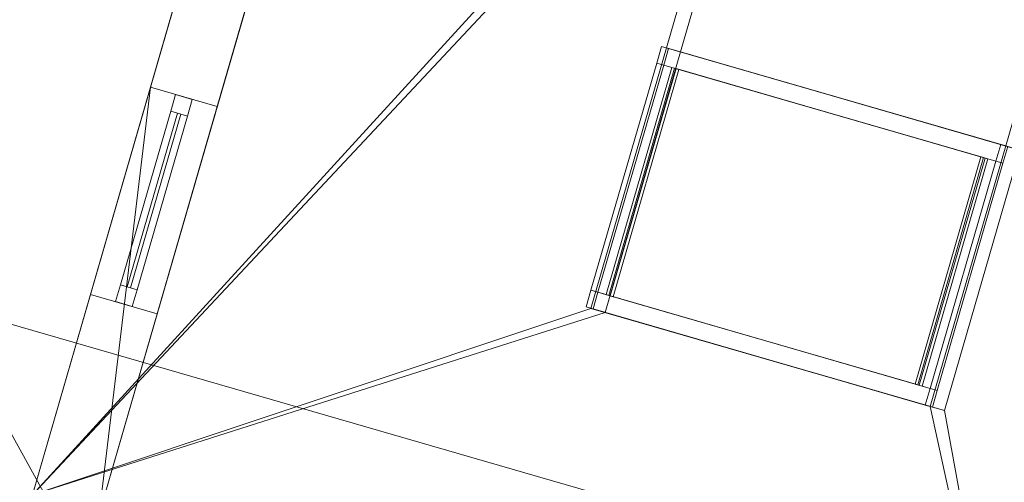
# Model space of a CAD drawing. Header units: millimetres. Extents: x -430348 to -225823, y -86243 to 5084.
# Tile 898 of 1056: x -311459 to -308629, y -65663 to -64333. Entities that reach past the tile are written whole.
import ezdxf

# ---------------------------------------------------------------- set-up
doc = ezdxf.new("R2010")
doc.units = ezdxf.units.MM
for name, color, linetype, lineweight in [('A-GLAZ-CURT', 52, 'Continuous', 9), ('A-GLAZ-CWMG', 51, 'Continuous', 9), ('A-ROOF', 132, 'Continuous', 9), ('A-WALL', 113, 'Continuous', 9)]:
    doc.layers.add(name, color=color, linetype=linetype, lineweight=lineweight)

# ---------------------------------------------------------------- blocks, each defined once
blk = doc.blocks.new('System Panel - Glazed-543896-_3D_ Copy 1')
at = {"layer": 'A-GLAZ-CURT', "transparency": 33554471}
mesh = blk.add_polyface(dxfattribs=at)
corners = [(590, 5), (590, 5, 1020), (1270, 5, 1020), (1270, 5), (-1270, 5), (-1270, 5, 1020), (-590, 5, 1020), (-590, 5)]
mesh.append_faces([[corners[k] for k in face] for face in [(2, 3, 0, 1), (6, 7, 4, 5)]])
mesh = blk.add_polyface(dxfattribs=at)
corners = [(-590, -5), (-1270, -5), (-1270, 5), (-590, 5)]
mesh.append_faces([[corners[k] for k in face] for face in [(0, 1, 2, 3)]])
mesh = blk.add_polyface(dxfattribs=at)
corners = [(-1270, -5, 1020), (-590, -5, 1020), (-590, 5, 1020), (-1270, 5, 1020)]
mesh.append_faces([[corners[k] for k in face] for face in [(3, 0, 1, 2)]])
mesh = blk.add_polyface(dxfattribs=at)
corners = [(-1270, -5), (-1270, -5, 1020), (-1270, 5, 1020), (-1270, 5)]
mesh.append_faces([[corners[k] for k in face] for face in [(3, 0, 1, 2)]])
mesh = blk.add_polyface(dxfattribs=at)
corners = [(-590, -5, 1020), (-590, -5), (-590, 5), (-590, 5, 1020)]
mesh.append_faces([[corners[k] for k in face] for face in [(0, 1, 2, 3)]])
mesh = blk.add_polyface(dxfattribs=at)
corners = [(1270, -5), (590, -5), (590, 5), (1270, 5)]
mesh.append_faces([[corners[k] for k in face] for face in [(0, 1, 2, 3)]])
mesh = blk.add_polyface(dxfattribs=at)
corners = [(590, -5, 1020), (1270, -5, 1020), (1270, 5, 1020), (590, 5, 1020)]
mesh.append_faces([[corners[k] for k in face] for face in [(0, 1, 2, 3)]])
mesh = blk.add_polyface(dxfattribs=at)
corners = [(590, -5), (590, -5, 1020), (590, 5, 1020), (590, 5)]
mesh.append_faces([[corners[k] for k in face] for face in [(3, 0, 1, 2)]])
mesh = blk.add_polyface(dxfattribs=at)
corners = [(1270, -5, 1020), (1270, -5), (1270, 5), (1270, 5, 1020)]
mesh.append_faces([[corners[k] for k in face] for face in [(3, 0, 1, 2)]])
mesh = blk.add_polyface(dxfattribs=at)
corners = [(590, -5), (1270, -5), (1270, -5, 1020), (590, -5, 1020), (-1270, -5), (-590, -5), (-590, -5, 1020), (-1270, -5, 1020)]
mesh.append_faces([[corners[k] for k in face] for face in [(2, 3, 0, 1), (6, 7, 4, 5)]])
blk = doc.blocks.new('Rectangular Mullion - 50mm x 50mm-498011-_3D_ Copy 1')
at = {"layer": 'A-GLAZ-CWMG'}
mesh = blk.add_polyface(dxfattribs=at)
corners = [(0, 25), (-50, 25), (-50, -25), (0, -25)]
mesh.append_faces([[corners[k] for k in face] for face in [(3, 0, 1, 2)]])
mesh = blk.add_polyface(dxfattribs=at)
corners = [(0, 25, -680), (0, -25, -680), (-50, -25, -680), (-50, 25, -680)]
mesh.append_faces([[corners[k] for k in face] for face in [(0, 1, 2, 3)]])
mesh = blk.add_polyface(dxfattribs=at)
corners = [(-50, 25), (0, 25), (0, 25, -680), (-50, 25, -680)]
mesh.append_faces([[corners[k] for k in face] for face in [(0, 1, 2, 3)]])
mesh = blk.add_polyface(dxfattribs=at)
corners = [(-50, -25), (-50, 25), (-50, 25, -680), (-50, -25, -680)]
mesh.append_faces([[corners[k] for k in face] for face in [(0, 1, 2, 3)]])
mesh = blk.add_polyface(dxfattribs=at)
corners = [(0, 25), (0, -25), (0, -25, -680), (0, 25, -680)]
mesh.append_faces([[corners[k] for k in face] for face in [(0, 1, 2, 3)]])
mesh = blk.add_polyface(dxfattribs=at)
corners = [(0, -25), (-50, -25), (-50, -25, -680), (0, -25, -680)]
mesh.append_faces([[corners[k] for k in face] for face in [(0, 1, 2, 3)]])
blk = doc.blocks.new('Rectangular Mullion - 50mm x 50mm-543894-_3D_ Copy 1')
at = {"layer": 'A-GLAZ-CWMG'}
mesh = blk.add_polyface(dxfattribs=at)
corners = [(0, 25), (-50, 25), (-50, -25), (0, -25)]
mesh.append_faces([[corners[k] for k in face] for face in [(3, 0, 1, 2)]])
mesh = blk.add_polyface(dxfattribs=at)
corners = [(0, 25, -1120), (0, -25, -1120), (-50, -25, -1120), (-50, 25, -1120)]
mesh.append_faces([[corners[k] for k in face] for face in [(3, 0, 1, 2)]])
mesh = blk.add_polyface(dxfattribs=at)
corners = [(-50, 25), (0, 25), (0, 25, -1120), (-50, 25, -1120)]
mesh.append_faces([[corners[k] for k in face] for face in [(3, 0, 1, 2)]])
mesh = blk.add_polyface(dxfattribs=at)
corners = [(-50, -25), (-50, 25), (-50, 25, -1120), (-50, -25, -1120)]
mesh.append_faces([[corners[k] for k in face] for face in [(3, 0, 1, 2)]])
mesh = blk.add_polyface(dxfattribs=at)
corners = [(0, 25), (0, -25), (0, -25, -1120), (0, 25, -1120)]
mesh.append_faces([[corners[k] for k in face] for face in [(3, 0, 1, 2)]])
mesh = blk.add_polyface(dxfattribs=at)
corners = [(0, -25), (-50, -25), (-50, -25, -1120), (0, -25, -1120)]
mesh.append_faces([[corners[k] for k in face] for face in [(3, 0, 1, 2)]])
blk = doc.blocks.new('Rectangular Mullion - 50mm x 50mm-498013-_3D_ Copy 1')
at = {"layer": 'A-GLAZ-CWMG'}
mesh = blk.add_polyface(dxfattribs=at)
corners = [(0, 25), (-50, 25), (-50, -25), (0, -25)]
mesh.append_faces([[corners[k] for k in face] for face in [(3, 0, 1, 2)]])
mesh = blk.add_polyface(dxfattribs=at)
corners = [(0, 25, -680), (0, -25, -680), (-50, -25, -680), (-50, 25, -680)]
mesh.append_faces([[corners[k] for k in face] for face in [(3, 0, 1, 2)]])
mesh = blk.add_polyface(dxfattribs=at)
corners = [(-50, 25), (0, 25), (0, 25, -680), (-50, 25, -680)]
mesh.append_faces([[corners[k] for k in face] for face in [(0, 1, 2, 3)]])
mesh = blk.add_polyface(dxfattribs=at)
corners = [(-50, -25), (-50, 25), (-50, 25, -680), (-50, -25, -680)]
mesh.append_faces([[corners[k] for k in face] for face in [(0, 1, 2, 3)]])
mesh = blk.add_polyface(dxfattribs=at)
corners = [(0, 25), (0, -25), (0, -25, -680), (0, 25, -680)]
mesh.append_faces([[corners[k] for k in face] for face in [(0, 1, 2, 3)]])
mesh = blk.add_polyface(dxfattribs=at)
corners = [(0, -25), (-50, -25), (-50, -25, -680), (0, -25, -680)]
mesh.append_faces([[corners[k] for k in face] for face in [(0, 1, 2, 3)]])
blk = doc.blocks.new('Rectangular Mullion - 50mm x 50mm-543895-_3D_ Copy 1')
at = {"layer": 'A-GLAZ-CWMG'}
mesh = blk.add_polyface(dxfattribs=at)
corners = [(0, 25), (-50, 25), (-50, -25), (0, -25)]
mesh.append_faces([[corners[k] for k in face] for face in [(2, 3, 0, 1)]])
mesh = blk.add_polyface(dxfattribs=at)
corners = [(0, 25, -1120), (0, -25, -1120), (-50, -25, -1120), (-50, 25, -1120)]
mesh.append_faces([[corners[k] for k in face] for face in [(0, 1, 2, 3)]])
mesh = blk.add_polyface(dxfattribs=at)
corners = [(-50, 25), (0, 25), (0, 25, -1120), (-50, 25, -1120)]
mesh.append_faces([[corners[k] for k in face] for face in [(3, 0, 1, 2)]])
mesh = blk.add_polyface(dxfattribs=at)
corners = [(-50, -25), (-50, 25), (-50, 25, -1120), (-50, -25, -1120)]
mesh.append_faces([[corners[k] for k in face] for face in [(0, 1, 2, 3)]])
mesh = blk.add_polyface(dxfattribs=at)
corners = [(0, 25), (0, -25), (0, -25, -1120), (0, 25, -1120)]
mesh.append_faces([[corners[k] for k in face] for face in [(0, 1, 2, 3)]])
mesh = blk.add_polyface(dxfattribs=at)
corners = [(0, -25), (-50, -25), (-50, -25, -1120), (0, -25, -1120)]
mesh.append_faces([[corners[k] for k in face] for face in [(3, 0, 1, 2)]])
blk = doc.blocks.new('System Panel - Glazed-544023-_3D_ Copy 1')
at = {"layer": 'A-GLAZ-CURT', "transparency": 33554471}
mesh = blk.add_polyface(dxfattribs=at)
corners = [(-260, 5), (-260, 5, 706.5), (260, 5, 706.5), (260, 5)]
mesh.append_faces([[corners[k] for k in face] for face in [(2, 3, 0, 1)]])
mesh = blk.add_polyface(dxfattribs=at)
corners = [(260, -5), (-260, -5), (-260, 5), (260, 5)]
mesh.append_faces([[corners[k] for k in face] for face in [(0, 1, 2, 3)]])
mesh = blk.add_polyface(dxfattribs=at)
corners = [(-260, -5, 706.5), (260, -5, 706.5), (260, 5, 706.5), (-260, 5, 706.5)]
mesh.append_faces([[corners[k] for k in face] for face in [(3, 0, 1, 2)]])
mesh = blk.add_polyface(dxfattribs=at)
corners = [(-260, -5), (-260, -5, 706.5), (-260, 5, 706.5), (-260, 5)]
mesh.append_faces([[corners[k] for k in face] for face in [(0, 1, 2, 3)]])
mesh = blk.add_polyface(dxfattribs=at)
corners = [(260, -5, 706.5), (260, -5), (260, 5), (260, 5, 706.5)]
mesh.append_faces([[corners[k] for k in face] for face in [(0, 1, 2, 3)]])
mesh = blk.add_polyface(dxfattribs=at)
corners = [(-260, -5), (260, -5), (260, -5, 706.5), (-260, -5, 706.5)]
mesh.append_faces([[corners[k] for k in face] for face in [(2, 3, 0, 1)]])
blk = doc.blocks.new('System Panel - Glazed-544017-_3D_ Copy 1')
at = {"layer": 'A-GLAZ-CURT', "transparency": 33554471}
mesh = blk.add_polyface(dxfattribs=at)
corners = [(-260, 5), (-260, 5, 275), (260, 5, 275), (260, 5)]
mesh.append_faces([[corners[k] for k in face] for face in [(1, 2, 3, 0)]])
mesh = blk.add_polyface(dxfattribs=at)
corners = [(260, -5), (-260, -5), (-260, 5), (260, 5)]
mesh.append_faces([[corners[k] for k in face] for face in [(3, 0, 1, 2)]])
mesh = blk.add_polyface(dxfattribs=at)
corners = [(-260, -5, 275), (260, -5, 275), (260, 5, 275), (-260, 5, 275)]
mesh.append_faces([[corners[k] for k in face] for face in [(3, 0, 1, 2)]])
mesh = blk.add_polyface(dxfattribs=at)
corners = [(-260, -5), (-260, -5, 275), (-260, 5, 275), (-260, 5)]
mesh.append_faces([[corners[k] for k in face] for face in [(0, 1, 2, 3)]])
mesh = blk.add_polyface(dxfattribs=at)
corners = [(260, -5, 275), (260, -5), (260, 5), (260, 5, 275)]
mesh.append_faces([[corners[k] for k in face] for face in [(0, 1, 2, 3)]])
mesh = blk.add_polyface(dxfattribs=at)
corners = [(-260, -5), (260, -5), (260, -5, 275), (-260, -5, 275)]
mesh.append_faces([[corners[k] for k in face] for face in [(3, 0, 1, 2)]])
blk = doc.blocks.new('Rectangular Mullion - 50mm x 50mm-263558-_3D_ Copy 1')
at = {"layer": 'A-GLAZ-CWMG'}
mesh = blk.add_polyface(dxfattribs=at)
corners = [(0, 25), (-50, 25), (-50, -25), (0, -25)]
mesh.append_faces([[corners[k] for k in face] for face in [(2, 3, 0, 1)]])
mesh = blk.add_polyface(dxfattribs=at)
corners = [(-50, 25), (0, 25), (0, 25, -350), (-50, 25, -350)]
mesh.append_faces([[corners[k] for k in face] for face in [(3, 0, 1, 2)]])
mesh = blk.add_polyface(dxfattribs=at)
corners = [(-50, -25), (-50, 25), (-50, 25, -350), (-50, -25, -350)]
mesh.append_faces([[corners[k] for k in face] for face in [(3, 0, 1, 2)]])
mesh = blk.add_polyface(dxfattribs=at)
corners = [(0, 25), (0, -25), (0, -25, -350), (0, 25, -350)]
mesh.append_faces([[corners[k] for k in face] for face in [(3, 0, 1, 2)]])
mesh = blk.add_polyface(dxfattribs=at)
corners = [(0, -25), (-50, -25), (-50, -25, -350), (0, -25, -350)]
mesh.append_faces([[corners[k] for k in face] for face in [(3, 0, 1, 2)]])
blk = doc.blocks.new('Rectangular Mullion - 50mm x 50mm-316591-_3D_ Copy 1')
at = {"layer": 'A-GLAZ-CWMG'}
mesh = blk.add_polyface(dxfattribs=at)
corners = [(0, 25), (-50, 25), (-50, -25), (0, -25)]
mesh.append_faces([[corners[k] for k in face] for face in [(2, 3, 0, 1)]])
mesh = blk.add_polyface(dxfattribs=at)
corners = [(0, 25, -520), (0, -25, -520), (-50, -25, -520), (-50, 25, -520)]
mesh.append_faces([[corners[k] for k in face] for face in [(0, 1, 2, 3)]])
mesh = blk.add_polyface(dxfattribs=at)
corners = [(-50, 25), (0, 25), (0, 25, -520), (-50, 25, -520)]
mesh.append_faces([[corners[k] for k in face] for face in [(3, 0, 1, 2)]])
mesh = blk.add_polyface(dxfattribs=at)
corners = [(-50, -25), (-50, 25), (-50, 25, -520), (-50, -25, -520)]
mesh.append_faces([[corners[k] for k in face] for face in [(3, 0, 1, 2)]])
mesh = blk.add_polyface(dxfattribs=at)
corners = [(0, 25), (0, -25), (0, -25, -520), (0, 25, -520)]
mesh.append_faces([[corners[k] for k in face] for face in [(3, 0, 1, 2)]])
mesh = blk.add_polyface(dxfattribs=at)
corners = [(0, -25), (-50, -25), (-50, -25, -520), (0, -25, -520)]
mesh.append_faces([[corners[k] for k in face] for face in [(3, 0, 1, 2)]])
blk = doc.blocks.new('Rectangular Mullion - 50mm x 50mm-544024-_3D_ Copy 1')
at = {"layer": 'A-GLAZ-CWMG'}
mesh = blk.add_polyface(dxfattribs=at)
corners = [(0, 25), (-50, 25), (-50, -25), (0, -25)]
mesh.append_faces([[corners[k] for k in face] for face in [(2, 3, 0, 1)]])
mesh = blk.add_polyface(dxfattribs=at)
corners = [(-50, 25), (0, 25), (0, 25, -781.5), (-50, 25, -781.5)]
mesh.append_faces([[corners[k] for k in face] for face in [(0, 1, 2, 3)]])
mesh = blk.add_polyface(dxfattribs=at)
corners = [(-50, -25), (-50, 25), (-50, 25, -781.5), (-50, -25, -781.5)]
mesh.append_faces([[corners[k] for k in face] for face in [(0, 1, 2, 3)]])
mesh = blk.add_polyface(dxfattribs=at)
corners = [(0, 25), (0, -25), (0, -25, -781.5), (0, 25, -781.5)]
mesh.append_faces([[corners[k] for k in face] for face in [(0, 1, 2, 3)]])
mesh = blk.add_polyface(dxfattribs=at)
corners = [(0, -25), (-50, -25), (-50, -25, -781.5), (0, -25, -781.5)]
mesh.append_faces([[corners[k] for k in face] for face in [(0, 1, 2, 3)]])
blk = doc.blocks.new('Rectangular Mullion - 50mm x 50mm-316592-_3D_ Copy 1')
at = {"layer": 'A-GLAZ-CWMG'}
mesh = blk.add_polyface(dxfattribs=at)
corners = [(0, 25), (-50, 25), (-50, -25), (0, -25)]
mesh.append_faces([[corners[k] for k in face] for face in [(3, 0, 1, 2)]])
mesh = blk.add_polyface(dxfattribs=at)
corners = [(0, 25, -520), (0, -25, -520), (-50, -25, -520), (-50, 25, -520)]
mesh.append_faces([[corners[k] for k in face] for face in [(3, 0, 1, 2)]])
mesh = blk.add_polyface(dxfattribs=at)
corners = [(-50, 25), (0, 25), (0, 25, -520), (-50, 25, -520)]
mesh.append_faces([[corners[k] for k in face] for face in [(3, 0, 1, 2)]])
mesh = blk.add_polyface(dxfattribs=at)
corners = [(-50, -25), (-50, 25), (-50, 25, -520), (-50, -25, -520)]
mesh.append_faces([[corners[k] for k in face] for face in [(0, 1, 2, 3)]])
mesh = blk.add_polyface(dxfattribs=at)
corners = [(0, 25), (0, -25), (0, -25, -520), (0, 25, -520)]
mesh.append_faces([[corners[k] for k in face] for face in [(0, 1, 2, 3)]])
mesh = blk.add_polyface(dxfattribs=at)
corners = [(0, -25), (-50, -25), (-50, -25, -520), (0, -25, -520)]
mesh.append_faces([[corners[k] for k in face] for face in [(3, 0, 1, 2)]])
blk = doc.blocks.new('Rectangular Mullion - 50mm x 50mm-404070-_3D_ Copy 1')
at = {"layer": 'A-GLAZ-CWMG'}
mesh = blk.add_polyface(dxfattribs=at)
corners = [(25, 25), (-25, 25), (-25, -25), (25, -25)]
mesh.append_faces([[corners[k] for k in face] for face in [(2, 3, 0, 1)]])
mesh = blk.add_polyface(dxfattribs=at)
corners = [(25, 25, -520), (25, -25, -520), (-25, -25, -520), (-25, 25, -520)]
mesh.append_faces([[corners[k] for k in face] for face in [(0, 1, 2, 3)]])
mesh = blk.add_polyface(dxfattribs=at)
corners = [(-25, 25), (25, 25), (25, 25, -520), (-25, 25, -520)]
mesh.append_faces([[corners[k] for k in face] for face in [(3, 0, 1, 2)]])
mesh = blk.add_polyface(dxfattribs=at)
corners = [(-25, -25), (-25, 25), (-25, 25, -520), (-25, -25, -520)]
mesh.append_faces([[corners[k] for k in face] for face in [(3, 0, 1, 2)]])
mesh = blk.add_polyface(dxfattribs=at)
corners = [(25, 25), (25, -25), (25, -25, -520), (25, 25, -520)]
mesh.append_faces([[corners[k] for k in face] for face in [(3, 0, 1, 2)]])
mesh = blk.add_polyface(dxfattribs=at)
corners = [(25, -25), (-25, -25), (-25, -25, -520), (25, -25, -520)]
mesh.append_faces([[corners[k] for k in face] for face in [(3, 0, 1, 2)]])
blk = doc.blocks.new('Rectangular Mullion - 50mm x 50mm-263559-_3D_ Copy 1')
at = {"layer": 'A-GLAZ-CWMG'}
mesh = blk.add_polyface(dxfattribs=at)
corners = [(0, 25, -350), (0, -25, -350), (-50, -25, -350), (-50, 25, -350)]
mesh.append_faces([[corners[k] for k in face] for face in [(0, 1, 2, 3)]])
mesh = blk.add_polyface(dxfattribs=at)
corners = [(-50, 25), (0, 25), (0, 25, -350), (-50, 25, -350)]
mesh.append_faces([[corners[k] for k in face] for face in [(3, 0, 1, 2)]])
mesh = blk.add_polyface(dxfattribs=at)
corners = [(-50, -25), (-50, 25), (-50, 25, -350), (-50, -25, -350)]
mesh.append_faces([[corners[k] for k in face] for face in [(3, 0, 1, 2)]])
mesh = blk.add_polyface(dxfattribs=at)
corners = [(0, 25), (0, -25), (0, -25, -350), (0, 25, -350)]
mesh.append_faces([[corners[k] for k in face] for face in [(3, 0, 1, 2)]])
mesh = blk.add_polyface(dxfattribs=at)
corners = [(0, -25), (-50, -25), (-50, -25, -350), (0, -25, -350)]
mesh.append_faces([[corners[k] for k in face] for face in [(3, 0, 1, 2)]])
blk = doc.blocks.new('Rectangular Mullion - 50mm x 50mm-544025-_3D_ Copy 1')
at = {"layer": 'A-GLAZ-CWMG'}
mesh = blk.add_polyface(dxfattribs=at)
corners = [(0, 25, -781.5), (0, -25, -781.5), (-50, -25, -781.5), (-50, 25, -781.5)]
mesh.append_faces([[corners[k] for k in face] for face in [(0, 1, 2, 3)]])
mesh = blk.add_polyface(dxfattribs=at)
corners = [(-50, 25), (0, 25), (0, 25, -781.5), (-50, 25, -781.5)]
mesh.append_faces([[corners[k] for k in face] for face in [(0, 1, 2, 3)]])
mesh = blk.add_polyface(dxfattribs=at)
corners = [(-50, -25), (-50, 25), (-50, 25, -781.5), (-50, -25, -781.5)]
mesh.append_faces([[corners[k] for k in face] for face in [(0, 1, 2, 3)]])
mesh = blk.add_polyface(dxfattribs=at)
corners = [(0, 25), (0, -25), (0, -25, -781.5), (0, 25, -781.5)]
mesh.append_faces([[corners[k] for k in face] for face in [(0, 1, 2, 3)]])
mesh = blk.add_polyface(dxfattribs=at)
corners = [(0, -25), (-50, -25), (-50, -25, -781.5), (0, -25, -781.5)]
mesh.append_faces([[corners[k] for k in face] for face in [(0, 1, 2, 3)]])

msp = doc.modelspace()

# ---------------------------------------------------------------- block references
at = {"layer": 'A-GLAZ-CURT', "transparency": 33554471, "extrusion": (0.870579, -0.251965, 0.422618)}
msp.add_blockref('System Panel - Glazed-543896-_3D_ Copy 1', (-147406.8, 174852, -226799.4), dxfattribs=at)
at = {"layer": 'A-GLAZ-CURT', "transparency": 33554471, "rotation": 253.8583935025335}
for name, p in [('System Panel - Glazed-544023-_3D_ Copy 1', (-311073.1, -64852.6, 60748.5)), ('System Panel - Glazed-544017-_3D_ Copy 1', (-311073.1, -64852.6, 61505))]:
    msp.add_blockref(name, p, dxfattribs=at)
at = {"layer": 'A-GLAZ-CWMG', "extrusion": (0.870579, -0.251965, 0.422618), "rotation": 8.537736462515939e-07}
msp.add_blockref('Rectangular Mullion - 50mm x 50mm-543894-_3D_ Copy 1', (-147946.8, 174852, -225729.4), dxfattribs=at)
at = {"layer": 'A-GLAZ-CWMG', "extrusion": (0.278012, 0.960578, 0)}
for name, p, rotation in [('Rectangular Mullion - 50mm x 50mm-498013-_3D_ Copy 1', (279491.1, 62599, -147996.8), 335.0000000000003), ('Rectangular Mullion - 50mm x 50mm-316592-_3D_ Copy 1', (280780, 60698.5, -148518.1), 270)]:
    msp.add_blockref(name, p, dxfattribs=dict(at, rotation=rotation))
at = {"layer": 'A-GLAZ-CWMG', "rotation": 73.85839350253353}
for name, p in [('Rectangular Mullion - 50mm x 50mm-263558-_3D_ Copy 1', (-310986.9, -64554.9, 61830)), ('Rectangular Mullion - 50mm x 50mm-544025-_3D_ Copy 1', (-310986.9, -64554.9, 61480))]:
    msp.add_blockref(name, p, dxfattribs=at)
at = {"layer": 'A-GLAZ-CWMG', "extrusion": (-0.278012, -0.960578, 0)}
for name, p, rotation in [('Rectangular Mullion - 50mm x 50mm-316591-_3D_ Copy 1', (-280780, 61830, 149038.1), 90), ('Rectangular Mullion - 50mm x 50mm-404070-_3D_ Copy 1', (-280780, 61480, 149038.1), 90), ('Rectangular Mullion - 50mm x 50mm-498011-_3D_ Copy 1', (-278476, 63072.4, 148676.8), 24.99999999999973)]:
    msp.add_blockref(name, p, dxfattribs=dict(at, rotation=rotation))
at = {"layer": 'A-GLAZ-CWMG', "extrusion": (0, 0, -1), "rotation": 286.1416064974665}
for name, p in [('Rectangular Mullion - 50mm x 50mm-544024-_3D_ Copy 1', (311159.3, -65150.4, -60698.5)), ('Rectangular Mullion - 50mm x 50mm-263559-_3D_ Copy 1', (311159.3, -65150.4, -61480))]:
    msp.add_blockref(name, p, dxfattribs=at)
at = {"layer": 'A-GLAZ-CWMG', "extrusion": (-0.870579, 0.251965, -0.422618)}
msp.add_blockref('Rectangular Mullion - 50mm x 50mm-543895-_3D_ Copy 1', (148726.8, 174852, 226849.4), dxfattribs=at)

# ---------------------------------------------------------------- meshes
at = {"layer": 'A-ROOF'}
mesh = msp.add_polyface(dxfattribs=at)
corners = [(-307212.1, -61691.4, 63196.3), (-308607.7, -66513.5, 63196.3), (-311422.2, -65699, 61830), (-310026.5, -60876.9, 61830), (-308283.9, -63670.1, 62972.7), (-308067.1, -62920.8, 62972.7), (-309042.1, -62638.6, 62499.4), (-309259, -63387.9, 62499.4), (-308801, -65456.8, 62972.7), (-308584.2, -64707.5, 62972.7), (-309559.2, -64425.3, 62499.4), (-309776.1, -65174.6, 62499.4)]
mesh.append_faces([[corners[k] for k in face] for face in [(3, 6, 7, 2), (6, 3, 0, 5)]], dxfattribs={"vtx0": -1, "vtx2": -1})
mesh.append_faces([[corners[k] for k in face] for face in [(1, 8, 9, 4)]], dxfattribs={"vtx0": -1, "vtx2": -1, "vtx3": -1})
mesh.append_faces([[corners[k] for k in face] for face in [(10, 11, 2, 7)]], dxfattribs={"vtx1": -1, "vtx2": -1, "vtx3": -1})
mesh.append_faces([[corners[k] for k in face] for face in [(4, 5, 0, 1), (7, 4, 9, 10), (1, 2, 11, 8)]], dxfattribs={"vtx1": -1, "vtx3": -1})
mesh = msp.add_polyface(dxfattribs=at)
corners = [(-308607.7, -66513.5, 63306.6), (-307212.1, -61691.4, 63306.6), (-310026.5, -60876.9, 61940.3), (-311422.2, -65699, 61940.3), (-308107.7, -62909.1, 63063.3), (-308324.5, -63658.3, 63063.3), (-309299.6, -63376.1, 62590), (-309082.7, -62626.9, 62590), (-308624.8, -64695.8, 63063.3), (-308841.6, -65445, 63063.3), (-309816.7, -65162.8, 62590), (-309599.8, -64413.6, 62590)]
mesh.append_faces([[corners[k] for k in face] for face in [(1, 4, 5, 0), (8, 5, 6, 11), (10, 3, 0, 9)]], dxfattribs={"vtx0": -1, "vtx2": -1})
mesh.append_faces([[corners[k] for k in face] for face in [(3, 10, 11, 6)]], dxfattribs={"vtx0": -1, "vtx2": -1, "vtx3": -1})
mesh.append_faces([[corners[k] for k in face] for face in [(8, 9, 0, 5)]], dxfattribs={"vtx1": -1, "vtx2": -1, "vtx3": -1})
mesh.append_faces([[corners[k] for k in face] for face in [(6, 7, 2, 3), (1, 2, 7, 4)]], dxfattribs={"vtx1": -1, "vtx3": -1})
mesh = msp.add_polyface(dxfattribs=at)
corners = [(-311422.2, -65699, 61940.3), (-310026.5, -60876.9, 61940.3), (-310026.5, -60876.9, 61830), (-311422.2, -65699, 61830)]
mesh.append_faces([[corners[k] for k in face] for face in [(0, 1, 2, 3)]])
mesh = msp.add_polyface(dxfattribs=at)
corners = [(-309559.2, -64425.3, 62499.4), (-309599.8, -64413.6, 62590), (-309816.7, -65162.8, 62590), (-309776.1, -65174.6, 62499.4)]
mesh.append_faces([[corners[k] for k in face] for face in [(0, 1, 2, 3)]])
mesh = msp.add_polyface(dxfattribs=at)
corners = [(-308584.2, -64707.5, 62972.7), (-308624.8, -64695.8, 63063.3), (-309599.8, -64413.6, 62590), (-309559.2, -64425.3, 62499.4)]
mesh.append_faces([[corners[k] for k in face] for face in [(1, 2, 3, 0)]])
mesh = msp.add_polyface(dxfattribs=at)
corners = [(-308801, -65456.8, 62972.7), (-308841.6, -65445, 63063.3), (-308624.8, -64695.8, 63063.3), (-308584.2, -64707.5, 62972.7)]
mesh.append_faces([[corners[k] for k in face] for face in [(1, 2, 3, 0)]])
mesh = msp.add_polyface(dxfattribs=at)
corners = [(-311689.8, -65148.8, 64610), (-309266.7, -69545.8, 67142.2), (-313663.7, -71968.9, 64610)]
mesh.append_faces([[corners[k] for k in face] for face in [(1, 2, 0)]])
mesh = msp.add_polyface(dxfattribs=at)
corners = [(-311689.8, -65148.8, 64732.8), (-313663.7, -71968.9, 64732.8), (-309266.7, -69545.8, 67265)]
mesh.append_faces([[corners[k] for k in face] for face in [(0, 1, 2)]])
mesh = msp.add_polyface(dxfattribs=at)
corners = [(-309266.7, -69545.8, 67142.2), (-311689.8, -65148.8, 64610), (-287963.5, -72015.7, 64610), (-292360.5, -74438.8, 67142.2)]
mesh.append_faces([[corners[k] for k in face] for face in [(1, 2, 3, 0)]])
mesh = msp.add_polyface(dxfattribs=at)
corners = [(-311689.8, -65148.8, 64732.8), (-309266.7, -69545.8, 67265), (-292360.5, -74438.8, 67265), (-287963.5, -72015.7, 64732.8)]
mesh.append_faces([[corners[k] for k in face] for face in [(2, 3, 0, 1)]])
mesh = msp.add_polyface(dxfattribs=at)
corners = [(-311689.8, -65148.8, 64610), (-311689.8, -65148.8, 64732.8), (-287963.5, -72015.7, 64732.8), (-287963.5, -72015.7, 64610)]
mesh.append_faces([[corners[k] for k in face] for face in [(2, 3, 0, 1)]])
mesh = msp.add_polyface(dxfattribs=at)
corners = [(-308841.6, -65445, 63063.3), (-308801, -65456.8, 62972.7), (-309776.1, -65174.6, 62499.4), (-309816.7, -65162.8, 62590)]
mesh.append_faces([[corners[k] for k in face] for face in [(3, 0, 1, 2)]])
at = {"layer": 'A-WALL'}
mesh = msp.add_polyface(dxfattribs=at)
corners = [(-310082.2, -61069, 59055.2), (-311422.2, -65699, 59055.2), (-311422.2, -65699, 61830), (-311255.4, -65122.6, 61830), (-311255.4, -65122.6, 60698.5), (-311083, -64527.1, 60698.5), (-311083, -64527.1, 61830), (-310082.2, -61069, 61830), (-310710.5, -63239.9, 59527), (-310710.5, -63239.9, 61627), (-310988.5, -64200.5, 61627), (-310988.5, -64200.5, 59527)]
mesh.append_faces([[corners[k] for k in face] for face in [(4, 1, 2, 3)]], dxfattribs={"vtx0": -1})
mesh.append_faces([[corners[k] for k in face] for face in [(1, 11, 8, 0)]], dxfattribs={"vtx0": -1, "vtx2": -1})
mesh.append_faces([[corners[k] for k in face] for face in [(4, 5, 11, 1)]], dxfattribs={"vtx1": -1, "vtx2": -1, "vtx3": -1})
mesh.append_faces([[corners[k] for k in face] for face in [(7, 0, 8, 9), (6, 7, 9, 10), (10, 11, 5, 6)]], dxfattribs={"vtx1": -1, "vtx3": -1})
mesh = msp.add_polyface(dxfattribs=at)
corners = [(-309890, -61124.6, 59055.2), (-311230.1, -65754.6, 59055.2), (-311422.2, -65699, 59055.2), (-310082.2, -61069, 59055.2)]
mesh.append_faces([[corners[k] for k in face] for face in [(3, 0, 1, 2)]])
mesh = msp.add_polyface(dxfattribs=at)
corners = [(-311230.1, -65754.6, 61923.3), (-309890, -61124.6, 61923.3), (-310082.2, -61069, 61830), (-311083, -64527.1, 61830), (-311255.4, -65122.6, 61830), (-311422.2, -65699, 61830)]
mesh.append_faces([[corners[k] for k in face] for face in [(1, 2, 3, 0), (4, 5, 0, 3)]], dxfattribs={"vtx2": -1})
mesh = msp.add_polyface(dxfattribs=at)
corners = [(-311230.1, -65754.6, 59055.2), (-309890, -61124.6, 59055.2), (-309890, -61124.6, 61923.3), (-311230.1, -65754.6, 61923.3), (-310890.9, -64582.7, 61830), (-310890.9, -64582.7, 60698.5), (-311063.2, -65178.2, 60698.5), (-311063.2, -65178.2, 61830), (-310518.3, -63295.5, 61627), (-310518.3, -63295.5, 59527), (-310796.4, -64256.1, 59527), (-310796.4, -64256.1, 61627)]
mesh.append_faces([[corners[k] for k in face] for face in [(8, 2, 4, 11)]], dxfattribs={"vtx0": -1, "vtx1": -1, "vtx2": -1})
mesh.append_faces([[corners[k] for k in face] for face in [(3, 7, 4, 2), (11, 4, 5, 10), (9, 1, 2, 8)]], dxfattribs={"vtx0": -1, "vtx2": -1})
mesh.append_faces([[corners[k] for k in face] for face in [(10, 5, 6, 0)]], dxfattribs={"vtx0": -1, "vtx2": -1, "vtx3": -1})
mesh.append_faces([[corners[k] for k in face] for face in [(3, 0, 6, 7), (9, 10, 0, 1)]], dxfattribs={"vtx1": -1, "vtx3": -1})
mesh = msp.add_polyface(dxfattribs=at)
corners = [(-310890.9, -64582.7, 61830), (-311063.2, -65178.2, 61830), (-311255.4, -65122.6, 61830), (-311083, -64527.1, 61830)]
mesh.append_faces([[corners[k] for k in face] for face in [(3, 0, 1, 2)]])
mesh = msp.add_polyface(dxfattribs=at)
corners = [(-310890.9, -64582.7, 60698.5), (-311083, -64527.1, 60698.5), (-311255.4, -65122.6, 60698.5), (-311063.2, -65178.2, 60698.5)]
mesh.append_faces([[corners[k] for k in face] for face in [(3, 0, 1, 2)]])
mesh = msp.add_polyface(dxfattribs=at)
corners = [(-311083, -64527.1, 60698.5), (-310890.9, -64582.7, 60698.5), (-310890.9, -64582.7, 61830), (-311083, -64527.1, 61830)]
mesh.append_faces([[corners[k] for k in face] for face in [(0, 1, 2, 3)]])
mesh = msp.add_polyface(dxfattribs=at)
corners = [(-311063.2, -65178.2, 60698.5), (-311255.4, -65122.6, 60698.5), (-311255.4, -65122.6, 61830), (-311063.2, -65178.2, 61830)]
mesh.append_faces([[corners[k] for k in face] for face in [(3, 0, 1, 2)]])

doc.saveas('drawing.dxf')
